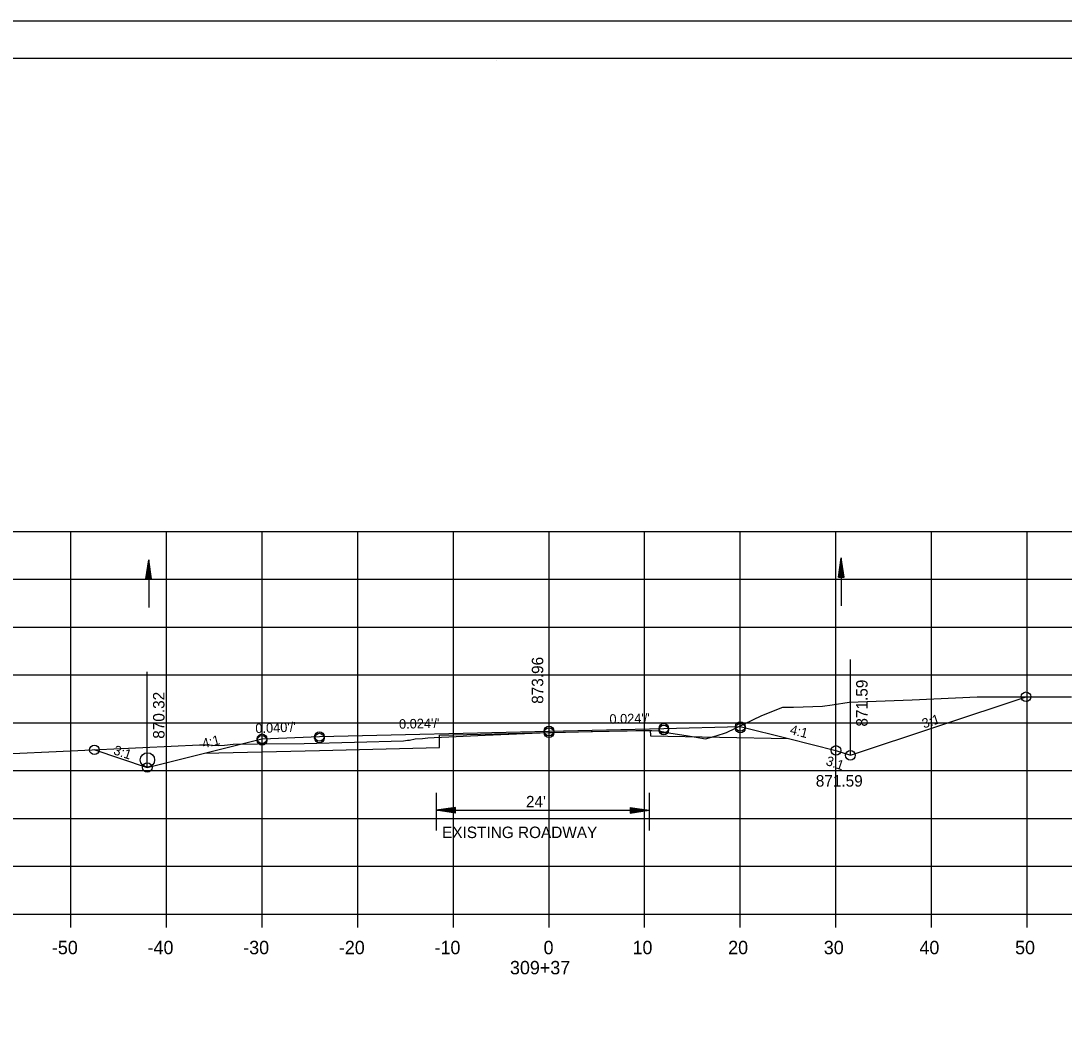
# Model space of a CAD drawing. Extents: x 1486524 to 1499135, y 326561 to 337924.
# Drawn here: x 1488927.7 to 1489036.7, y 334806.5 to 334912.7 of the extents above; entities that cross this region are included whole.
import ezdxf

# ---------------------------------------------------------------- set-up
doc = ezdxf.new("R2010")
doc.units = 0
for name, color, linetype in [('E_Const Align', 7, 'Continuous'), ('E_Const Align Station', 7, 'Continuous'), ('E_Ownership Information', 7, 'Continuous'), ('E_Property Line', 7, 'Continuous'), ('E_Proposed ROW and Easements', 7, 'Continuous'), ('E_Proposed ROW Fig Annot', 7, 'Continuous'), ('E_Quarter Calls', 7, 'Continuous'), ('E_Survey Point', 7, 'Continuous'), ('E_Title Sheet', 7, 'Continuous'), ('E_Tract Number', 7, 'Continuous'), ('R_Water Annot', 7, 'Continuous'), ('R_Xsect Elev', 7, 'Continuous'), ('R_Xsect Slope', 7, 'Continuous')]:
    doc.layers.add(name, color=color, linetype=linetype)

msp = doc.modelspace()

# ---------------------------------------------------------------- linework, layer by layer
at = {"layer": 'E_Const Align'}
for p, q in [((1488842.89, 334819.33), (1489122.89, 334819.33)), ((1488932.89, 334817.93), (1488932.89, 334819.33)), ((1488942.89, 334817.93), (1488942.89, 334819.33)), ((1488952.89, 334817.93), (1488952.89, 334819.33)), ((1488962.89, 334817.93), (1488962.89, 334819.33)), ((1488972.89, 334817.93), (1488972.89, 334819.33)), ((1488982.89, 334817.93), (1488982.89, 334819.33)), ((1488992.89, 334817.93), (1488992.89, 334819.33)), ((1489002.89, 334817.93), (1489002.89, 334819.33)), ((1489012.89, 334817.93), (1489012.89, 334819.33)), ((1489022.89, 334817.93), (1489022.89, 334819.33)), ((1489032.89, 334817.93), (1489032.89, 334819.33))]:
    msp.add_line(p, q, dxfattribs=at)
at = {"layer": 'E_Ownership Information'}
for p, q in [((1488842.89, 334859.33), (1489122.89, 334859.33)), ((1488932.89, 334819.33), (1488932.89, 334859.33)), ((1488942.89, 334819.33), (1488942.89, 334859.33)), ((1488952.89, 334819.33), (1488952.89, 334859.33)), ((1488962.89, 334819.33), (1488962.89, 334859.33)), ((1488972.89, 334819.33), (1488972.89, 334859.33)), ((1488982.89, 334819.33), (1488982.89, 334859.33)), ((1488992.89, 334819.33), (1488992.89, 334859.33)), ((1489002.89, 334819.33), (1489002.89, 334859.33)), ((1489012.89, 334819.33), (1489012.89, 334859.33)), ((1489022.89, 334819.33), (1489022.89, 334859.33)), ((1489032.89, 334819.33), (1489032.89, 334859.33)), ((1488842.89, 334854.33), (1489122.89, 334854.33)), ((1488842.89, 334849.33), (1489122.89, 334849.33)), ((1488842.89, 334844.33), (1489122.89, 334844.33)), ((1488842.89, 334839.33), (1489122.89, 334839.33)), ((1488842.89, 334834.33), (1489122.89, 334834.33)), ((1488842.89, 334829.33), (1489122.89, 334829.33)), ((1488842.89, 334824.33), (1489122.89, 334824.33)), ((1488842.89, 334819.33), (1489122.89, 334819.33))]:
    msp.add_line(p, q, dxfattribs=at)
at = {"layer": 'E_Property Line'}
for p, q in [((1488824.89, 334908.79), (1489141.07, 334908.79)), ((1488977.41, 334908.53), (1488977.41, 334908.53)), ((1488977.41, 334908.53), (1488977.41, 334908.53))]:
    msp.add_line(p, q, dxfattribs=at)
at = {"layer": 'E_Proposed ROW and Easements'}
for p, q in [((1488971.1, 334831.99), (1488971.1, 334828.06)), ((1488993.37, 334831.99), (1488993.37, 334828.06)), ((1488973.1, 334830.47), (1488971.1, 334830.17)), ((1488973.1, 334829.87), (1488973.1, 334830.47)), ((1488991.37, 334830.47), (1488993.37, 334830.17)), ((1488991.37, 334830.47), (1488991.37, 334829.87)), ((1488973.1, 334829.87), (1488971.1, 334830.17)), ((1488973.1, 334830.42), (1488971.43, 334830.17)), ((1488973.1, 334829.92), (1488971.43, 334830.17)), ((1488973.1, 334830.37), (1488971.77, 334830.17)), ((1488973.1, 334829.97), (1488971.77, 334830.17)), ((1488973.1, 334830.32), (1488972.11, 334830.17)), ((1488973.1, 334830.02), (1488972.11, 334830.17)), ((1488973.1, 334830.27), (1488972.45, 334830.17)), ((1488973.1, 334830.07), (1488972.45, 334830.17)), ((1488973.1, 334830.22), (1488972.78, 334830.17)), ((1488973.1, 334830.12), (1488972.78, 334830.17)), ((1488991.37, 334830.42), (1488993.04, 334830.17)), ((1488991.37, 334830.37), (1488992.7, 334830.17)), ((1488991.37, 334830.32), (1488992.36, 334830.17)), ((1488991.37, 334830.27), (1488992.02, 334830.17)), ((1488991.37, 334830.22), (1488991.69, 334830.17)), ((1488991.37, 334829.87), (1488993.37, 334830.17)), ((1488991.37, 334830.08), (1488992.02, 334830.17)), ((1488991.37, 334829.97), (1488992.7, 334830.17)), ((1488991.37, 334829.92), (1488993.04, 334830.17)), ((1488991.37, 334830.02), (1488992.36, 334830.17)), ((1488991.37, 334830.13), (1488991.69, 334830.17))]:
    msp.add_line(p, q, dxfattribs=at)
at = {"layer": 'E_Proposed ROW Fig Annot'}
for p, q in [((1488940.74, 334854.36), (1488941.04, 334856.36)), ((1488940.79, 334854.36), (1488941.04, 334856.02)), ((1488940.84, 334854.36), (1488941.04, 334855.68)), ((1488941.34, 334854.36), (1488941.04, 334856.36)), ((1488941.29, 334854.36), (1488941.04, 334856.02)), ((1488941.24, 334854.36), (1488941.04, 334855.68)), ((1489013.15, 334854.55), (1489013.45, 334856.55)), ((1489013.2, 334854.55), (1489013.45, 334856.21)), ((1489013.25, 334854.55), (1489013.45, 334855.87)), ((1489013.3, 334854.55), (1489013.45, 334855.54)), ((1489013.75, 334854.55), (1489013.45, 334856.55)), ((1489013.7, 334854.55), (1489013.45, 334856.21)), ((1489013.65, 334854.55), (1489013.45, 334855.87)), ((1489013.6, 334854.55), (1489013.45, 334855.54)), ((1488940.89, 334854.36), (1488941.04, 334855.35)), ((1488940.94, 334854.36), (1488941.04, 334855.01)), ((1488940.99, 334854.36), (1488941.04, 334854.67)), ((1488941.19, 334854.36), (1488941.04, 334855.35)), ((1488941.14, 334854.36), (1488941.04, 334855.01)), ((1488941.09, 334854.36), (1488941.04, 334854.67)), ((1489013.15, 334854.55), (1489013.75, 334854.55)), ((1489013.36, 334854.55), (1489013.45, 334855.2)), ((1489013.41, 334854.55), (1489013.45, 334854.86)), ((1489013.55, 334854.55), (1489013.45, 334855.2)), ((1489013.5, 334854.55), (1489013.45, 334854.86)), ((1488940.74, 334854.36), (1488941.34, 334854.36)), ((1488971.1, 334830.17), (1488993.37, 334830.17))]:
    msp.add_line(p, q, dxfattribs=at)
at = {"layer": 'E_Quarter Calls'}
msp.add_line((1488812.48, 334912.69), (1489145.82, 334912.69), dxfattribs=at)
for points in [[(1488812.48, 334912.69), (1489145.82, 334912.69), (1489145.82, 334699.35), (1488812.48, 334699.35)], [(1489058.81, 334908.79), (1489058.81, 334898.91), (1489094.54, 334898.91), (1489094.54, 334895.99), (1489117.74, 334895.99), (1489117.74, 334871.66), (1489141.07, 334871.66), (1489141.07, 334703.33), (1488824.89, 334703.33), (1488824.89, 334908.79)]]:
    msp.add_lwpolyline(points, close=True, dxfattribs=at)
for centre, radius in [((1489032.76, 334842.04), 0.5), ((1488994.89, 334838.74), 0.5), ((1488994.89, 334838.74), 0.5), ((1489002.89, 334838.93), 0.5), ((1489002.89, 334838.93), 0.5), ((1489002.89, 334838.76), 0.5), ((1488952.89, 334837.65), 0.5), ((1488952.89, 334837.65), 0.5), ((1488958.89, 334837.89), 0.5), ((1488958.89, 334837.89), 0.5), ((1488958.89, 334837.72), 0.5), ((1488982.89, 334838.46), 0.5), ((1488982.89, 334838.46), 0.5), ((1488982.89, 334838.29), 0.5), ((1488994.89, 334838.57), 0.5), ((1488935.36, 334836.49), 0.5), ((1488935.36, 334836.49), 0.5), ((1488952.89, 334837.48), 0.5), ((1488940.91, 334835.44), 0.75), ((1489012.89, 334836.43), 0.5), ((1489012.89, 334836.43), 0.5), ((1489014.4, 334835.92), 0.5), ((1488940.89, 334834.65), 0.5), ((1488940.89, 334834.65), 0.5)]:
    msp.add_circle(centre, radius, dxfattribs=at)
at = {"layer": 'E_Survey Point'}
msp.add_lwpolyline([(1488946.88, 334836.15), (1488958.89, 334836.43), (1488971.44, 334836.73), (1488971.44, 334838.02), (1488982.89, 334838.29), (1488993.48, 334838.54), (1488993.49, 334837.96), (1489007.92, 334837.67)], dxfattribs=at)
at = {"layer": 'E_Title Sheet'}
msp.add_lwpolyline([(1488935.29, 334836.52), (1488940.89, 334834.65), (1488946.87, 334836.15), (1488946.88, 334836.15), (1488952.88, 334837.65), (1488952.89, 334837.65), (1488958.88, 334837.89), (1488958.89, 334837.89), (1488958.91, 334837.89), (1488982.89, 334838.46), (1488994.88, 334838.74), (1488994.89, 334838.74), (1488994.89, 334838.74), (1489002.89, 334838.93), (1489002.89, 334838.93), (1489007.92, 334837.67), (1489007.93, 334837.67), (1489012.89, 334836.43), (1489012.89, 334836.43), (1489014.4, 334835.92), (1489014.42, 334835.93), (1489032.76, 334842.04)], dxfattribs=at)
at = {"layer": 'E_Tract Number'}
msp.add_lwpolyline([(1488925.27, 334836.05), (1488940.41, 334836.75), (1488946.36, 334837.01), (1488947.1, 334837), (1488948.33, 334836.93), (1488948.98, 334836.99), (1488949.88, 334837.1), (1488952.43, 334837.13), (1488957.3, 334837.14), (1488962.55, 334837.29), (1488967.69, 334837.43), (1488968.09, 334837.49), (1488968.26, 334837.51), (1488968.29, 334837.51), (1488968.91, 334837.63), (1488969.66, 334837.69), (1488970.23, 334837.73), (1488970.9, 334837.79), (1488976.2, 334838.04), (1488981.95, 334838.27), (1488987.29, 334838.4), (1488992.94, 334838.5), (1488993.64, 334838.5), (1488994.34, 334838.49), (1488995.64, 334838.23), (1488997.23, 334837.98), (1488998.05, 334837.85), (1488999.26, 334837.64), (1489000.37, 334837.97), (1489001.46, 334838.29), (1489005.15, 334840.07), (1489007.35, 334840.94), (1489008.45, 334840.95), (1489011.5, 334841.05), (1489012.5, 334841.18), (1489014.27, 334841.47), (1489020.87, 334841.71), (1489027.66, 334842.05), (1489037.52, 334842.02)], dxfattribs=at)
at = {"layer": 'R_Water Annot'}
for p, q in [((1488941.04, 334856.36), (1488941.04, 334851.36)), ((1489013.45, 334856.55), (1489013.45, 334851.55))]:
    msp.add_line(p, q, dxfattribs=at)
at = {"layer": 'R_Xsect Elev'}
for p, q in [((1488982.89, 334838.3), (1488982.89, 334848.3)), ((1489014.4, 334835.92), (1489014.4, 334845.92)), ((1488940.89, 334834.65), (1488940.89, 334844.65))]:
    msp.add_line(p, q, dxfattribs=at)

# ---------------------------------------------------------------- texts
at = {"layer": 'E_Const Align Station'}
for s, p in [('-50', (1488930.92, 334815.13)), ('-40', (1488940.92, 334815.13)), ('-30', (1488950.92, 334815.13)), ('-20', (1488960.92, 334815.13)), ('-10', (1488970.92, 334815.13)), ('0', (1488982.32, 334815.13)), ('10', (1488991.62, 334815.13)), ('20', (1489001.62, 334815.13)), ('30', (1489011.62, 334815.13)), ('40', (1489021.62, 334815.13)), ('50', (1489031.62, 334815.13)), ('309+37', (1488978.81, 334813.03))]:
    msp.add_text(s, height=1.4, dxfattribs=at).set_placement(p)
at = {"layer": 'E_Proposed ROW Fig Annot'}
for s, p in [("24'", (1488980.48, 334830.48)), ('EXISTING ROADWAY', (1488971.71, 334827.27))]:
    msp.add_text(s, height=1.2, dxfattribs=at).set_placement(p)
at = {"layer": 'R_Xsect Elev'}
for s, p in [('873.96', (1488982.29, 334841.3)), ('871.59', (1489016.2, 334838.92)), ('870.32', (1488942.69, 334837.65))]:
    msp.add_text(s, height=1.2, rotation=90, dxfattribs=at).set_placement(p)
msp.add_text('871.59', height=1.2, dxfattribs=at).set_placement((1489010.78, 334832.65))
at = {"layer": 'R_Xsect Slope'}
for s, rotation, p in [("0.024'/'", 1.3461, (1488989.22, 334839.21)), ("0.040'/'", 2.2906, (1488952.21, 334838.23)), ("0.024'/'", 1.3466, (1488967.22, 334838.69)), ('3:1', 18.4349, (1489022.08, 334838.72)), ('4:1', 345.9638, (1489008.01, 334838.16)), ('4:1', 14.0362, (1488946.76, 334836.64)), ('3:1', 341.5651, (1488937.28, 334836.05)), ('3:1', 341.5651, (1489011.76, 334834.93))]:
    msp.add_text(s, height=1, rotation=rotation, dxfattribs=at).set_placement(p)

doc.saveas('drawing.dxf')
